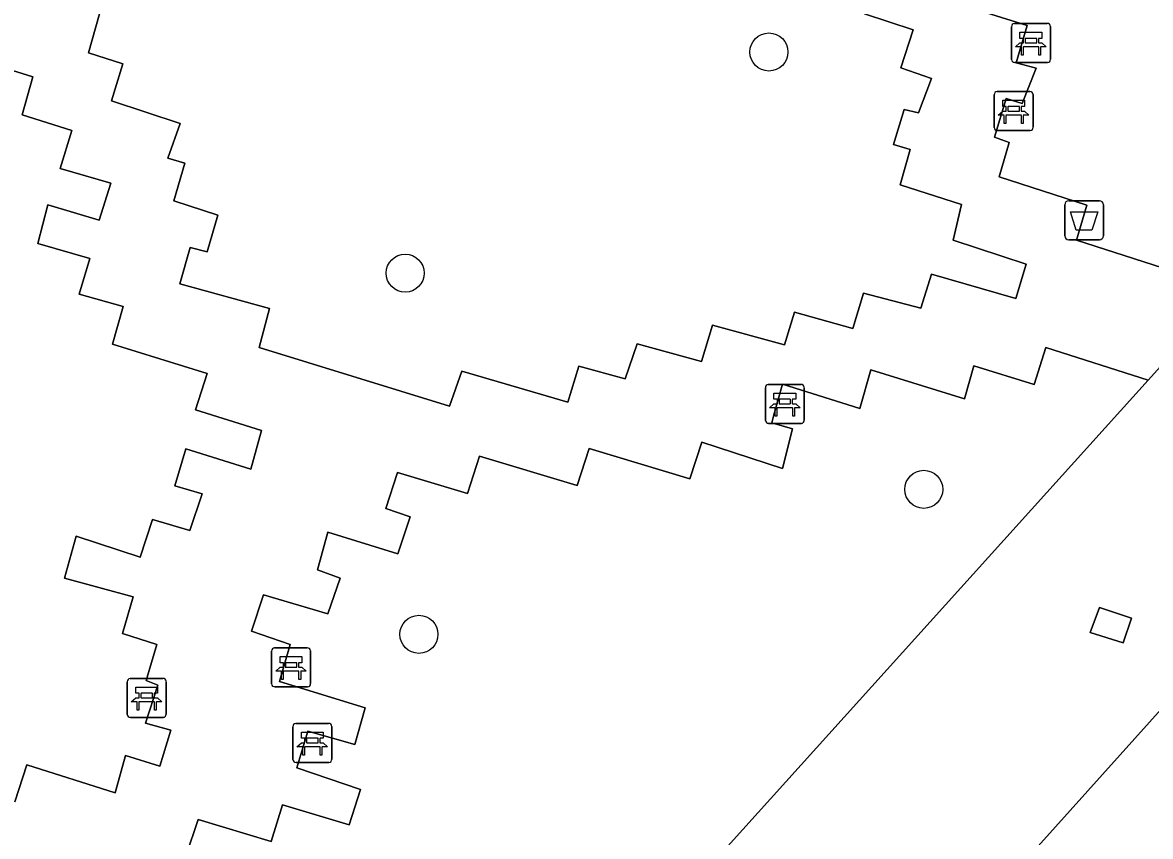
# Model space of a CAD drawing. Extents: x 160675 to 161153, y 383241 to 383714.
# Drawn here: x 161009.97 to 161038.96, y 383269.16 to 383290.07 of the extents above; entities that cross this region are included whole.
import ezdxf

# ---------------------------------------------------------------- set-up
doc = ezdxf.new("R2010")
doc.units = 0
for name, color, linetype in [('IMGEO_Afvalbak', 7, 'Continuous'), ('IMGEO_Bank', 7, 'Continuous'), ('IMGEO_Boom', 7, 'Continuous'), ('IMGEO_Groenvoorziening', 7, 'Continuous'), ('IMGEO_Pand', 7, 'Continuous'), ('IMGEO_Voetgangersgebied_open', 7, 'Continuous'), ('IMGEO_Voetpad_open', 7, 'Continuous')]:
    doc.layers.add(name, color=color, linetype=linetype)

msp = doc.modelspace()

# ---------------------------------------------------------------- linework, layer by layer
at = {"layer": 'IMGEO_Afvalbak'}
for p, q in [((161036.855, 383285.493), (161037.645, 383285.493)), ((161037.645, 383285.493), (161036.855, 383285.493)), ((161036.755, 383284.593), (161036.755, 383285.393)), ((161036.755, 383285.393), (161036.755, 383284.593)), ((161037.745, 383285.393), (161037.745, 383284.593)), ((161037.745, 383284.593), (161037.745, 383285.393)), ((161037.645, 383284.493), (161036.855, 383284.493)), ((161036.855, 383284.493), (161037.645, 383284.493))]:
    msp.add_line(p, q, dxfattribs=at)
msp.add_lwpolyline([(161036.898, 383285.207), (161037.602, 383285.207), (161037.453, 383284.737), (161037.047, 383284.737), (161036.898, 383285.207)], dxfattribs=at)
for centre, start, end in [((161036.855, 383285.393), 90, 180), ((161036.855, 383285.393), 90, 180), ((161037.645, 383285.393), 0, 90), ((161037.645, 383285.393), 360, 90), ((161036.855, 383284.593), 180, 270), ((161036.855, 383284.593), 180, 270), ((161037.645, 383284.593), 270, 0), ((161037.645, 383284.593), 270, 0)]:
    msp.add_arc(centre, 0.1, start, end, dxfattribs=at)
at = {"layer": 'IMGEO_Bank'}
for p, q in [((161035.386, 383289.124), (161035.386, 383289.965)), ((161035.386, 383289.965), (161035.386, 383289.124)), ((161035.461, 383290.049), (161036.302, 383290.049)), ((161036.302, 383290.049), (161035.461, 383290.049)), ((161036.386, 383289.974), (161036.386, 383289.133)), ((161036.386, 383289.133), (161036.386, 383289.974)), ((161035.695, 383289.555), (161035.695, 383289.661)), ((161035.739, 383289.661), (161035.739, 383289.555)), ((161036.027, 383289.667), (161035.745, 383289.667)), ((161035.745, 383289.549), (161036.027, 383289.549)), ((161036.033, 383289.555), (161036.033, 383289.661)), ((161036.077, 383289.661), (161036.077, 383289.555)), ((161036.083, 383289.447), (161035.69, 383289.447)), ((161036.311, 383289.049), (161035.47, 383289.049)), ((161035.47, 383289.049), (161036.311, 383289.049)), ((161034.941, 383287.373), (161034.941, 383288.214)), ((161034.941, 383288.214), (161034.941, 383287.373)), ((161035.016, 383288.298), (161035.857, 383288.298)), ((161035.857, 383288.298), (161035.016, 383288.298)), ((161035.941, 383288.223), (161035.941, 383287.382)), ((161035.941, 383287.382), (161035.941, 383288.223)), ((161035.25, 383287.804), (161035.25, 383287.91)), ((161035.294, 383287.91), (161035.294, 383287.804)), ((161035.582, 383287.916), (161035.3, 383287.916)), ((161035.3, 383287.798), (161035.582, 383287.798)), ((161035.588, 383287.804), (161035.588, 383287.91)), ((161035.632, 383287.91), (161035.632, 383287.804)), ((161035.638, 383287.696), (161035.245, 383287.696)), ((161035.866, 383287.298), (161035.025, 383287.298)), ((161035.025, 383287.298), (161035.866, 383287.298)), ((161029.06, 383279.85), (161029.06, 383280.691)), ((161029.06, 383280.691), (161029.06, 383279.85)), ((161029.135, 383280.775), (161029.976, 383280.775)), ((161029.976, 383280.775), (161029.135, 383280.775)), ((161030.06, 383280.7), (161030.06, 383279.859)), ((161030.06, 383279.859), (161030.06, 383280.7)), ((161029.369, 383280.281), (161029.369, 383280.387)), ((161029.413, 383280.387), (161029.413, 383280.281)), ((161029.701, 383280.393), (161029.419, 383280.393)), ((161029.419, 383280.275), (161029.701, 383280.275)), ((161029.707, 383280.281), (161029.707, 383280.387)), ((161029.751, 383280.387), (161029.751, 383280.281)), ((161029.757, 383280.173), (161029.364, 383280.173)), ((161029.985, 383279.775), (161029.144, 383279.775)), ((161029.144, 383279.775), (161029.985, 383279.775)), ((161016.371, 383273.081), (161016.371, 383273.922)), ((161016.371, 383273.922), (161016.371, 383273.081)), ((161016.446, 383274.006), (161017.287, 383274.006)), ((161017.287, 383274.006), (161016.446, 383274.006)), ((161017.371, 383273.931), (161017.371, 383273.09)), ((161017.371, 383273.09), (161017.371, 383273.931)), ((161016.68, 383273.512), (161016.68, 383273.618)), ((161016.724, 383273.618), (161016.724, 383273.512)), ((161017.012, 383273.624), (161016.73, 383273.624)), ((161017.018, 383273.512), (161017.018, 383273.618)), ((161017.062, 383273.618), (161017.062, 383273.512)), ((161017.068, 383273.404), (161016.675, 383273.404)), ((161016.73, 383273.506), (161017.012, 383273.506)), ((161012.661, 383272.296), (161012.661, 383273.137)), ((161012.661, 383273.137), (161012.661, 383272.296)), ((161012.736, 383273.221), (161013.577, 383273.221)), ((161013.577, 383273.221), (161012.736, 383273.221)), ((161013.661, 383273.146), (161013.661, 383272.305)), ((161013.661, 383272.305), (161013.661, 383273.146)), ((161017.296, 383273.006), (161016.455, 383273.006)), ((161016.455, 383273.006), (161017.296, 383273.006)), ((161012.97, 383272.727), (161012.97, 383272.833)), ((161013.014, 383272.833), (161013.014, 383272.727)), ((161013.302, 383272.839), (161013.02, 383272.839)), ((161013.02, 383272.721), (161013.302, 383272.721)), ((161013.308, 383272.727), (161013.308, 383272.833)), ((161013.352, 383272.833), (161013.352, 383272.727)), ((161013.358, 383272.619), (161012.965, 383272.619)), ((161013.586, 383272.221), (161012.745, 383272.221)), ((161012.745, 383272.221), (161013.586, 383272.221)), ((161016.918, 383271.139), (161016.918, 383271.98)), ((161016.918, 383271.98), (161016.918, 383271.139)), ((161016.993, 383272.064), (161017.834, 383272.064)), ((161017.834, 383272.064), (161016.993, 383272.064)), ((161017.918, 383271.989), (161017.918, 383271.148)), ((161017.918, 383271.148), (161017.918, 383271.989)), ((161017.227, 383271.57), (161017.227, 383271.676)), ((161017.271, 383271.676), (161017.271, 383271.57)), ((161017.559, 383271.682), (161017.277, 383271.682)), ((161017.277, 383271.564), (161017.559, 383271.564)), ((161017.565, 383271.57), (161017.565, 383271.676)), ((161017.609, 383271.676), (161017.609, 383271.57)), ((161017.615, 383271.462), (161017.222, 383271.462)), ((161017.843, 383271.064), (161017.002, 383271.064)), ((161017.002, 383271.064), (161017.843, 383271.064))]:
    msp.add_line(p, q, dxfattribs=at)
for points in [[(161035.689, 383289.667), (161035.603, 383289.667), (161035.603, 383289.828), (161036.166, 383289.828), (161036.166, 383289.667), (161036.083, 383289.667)], [(161035.633, 383289.447), (161035.491, 383289.447), (161035.603, 383289.549), (161035.689, 383289.549)], [(161036.083, 383289.549), (161036.166, 383289.549), (161036.278, 383289.447), (161036.139, 383289.447)], [(161035.683, 383289.44), (161035.683, 383289.233), (161035.64, 383289.233), (161035.64, 383289.44)], [(161036.133, 383289.44), (161036.133, 383289.233), (161036.089, 383289.233), (161036.089, 383289.44)], [(161035.244, 383287.916), (161035.158, 383287.916), (161035.158, 383288.077), (161035.721, 383288.077), (161035.721, 383287.916), (161035.638, 383287.916)], [(161035.188, 383287.696), (161035.046, 383287.696), (161035.158, 383287.798), (161035.244, 383287.798)], [(161035.638, 383287.798), (161035.721, 383287.798), (161035.833, 383287.696), (161035.694, 383287.696)], [(161035.238, 383287.689), (161035.238, 383287.482), (161035.195, 383287.482), (161035.195, 383287.689)], [(161035.688, 383287.689), (161035.688, 383287.482), (161035.644, 383287.482), (161035.644, 383287.689)], [(161029.363, 383280.393), (161029.277, 383280.393), (161029.277, 383280.554), (161029.84, 383280.554), (161029.84, 383280.393), (161029.757, 383280.393)], [(161029.307, 383280.173), (161029.165, 383280.173), (161029.277, 383280.275), (161029.363, 383280.275)], [(161029.757, 383280.275), (161029.84, 383280.275), (161029.952, 383280.173), (161029.813, 383280.173)], [(161029.357, 383280.166), (161029.357, 383279.959), (161029.314, 383279.959), (161029.314, 383280.166)], [(161029.807, 383280.166), (161029.807, 383279.959), (161029.763, 383279.959), (161029.763, 383280.166)], [(161016.674, 383273.624), (161016.588, 383273.624), (161016.588, 383273.785), (161017.151, 383273.785), (161017.151, 383273.624), (161017.068, 383273.624)], [(161016.618, 383273.404), (161016.476, 383273.404), (161016.588, 383273.506), (161016.674, 383273.506)], [(161016.668, 383273.397), (161016.668, 383273.19), (161016.625, 383273.19), (161016.625, 383273.397)], [(161017.068, 383273.506), (161017.151, 383273.506), (161017.263, 383273.404), (161017.124, 383273.404)], [(161017.118, 383273.397), (161017.118, 383273.19), (161017.074, 383273.19), (161017.074, 383273.397)], [(161012.964, 383272.839), (161012.878, 383272.839), (161012.878, 383273), (161013.441, 383273), (161013.441, 383272.839), (161013.358, 383272.839)], [(161012.908, 383272.619), (161012.766, 383272.619), (161012.878, 383272.721), (161012.964, 383272.721)], [(161013.358, 383272.721), (161013.441, 383272.721), (161013.553, 383272.619), (161013.414, 383272.619)], [(161012.958, 383272.612), (161012.958, 383272.405), (161012.915, 383272.405), (161012.915, 383272.612)], [(161013.408, 383272.612), (161013.408, 383272.405), (161013.364, 383272.405), (161013.364, 383272.612)], [(161017.221, 383271.682), (161017.135, 383271.682), (161017.135, 383271.843), (161017.698, 383271.843), (161017.698, 383271.682), (161017.615, 383271.682)], [(161017.165, 383271.462), (161017.023, 383271.462), (161017.135, 383271.564), (161017.221, 383271.564)], [(161017.615, 383271.564), (161017.698, 383271.564), (161017.81, 383271.462), (161017.671, 383271.462)], [(161017.215, 383271.455), (161017.215, 383271.248), (161017.172, 383271.248), (161017.172, 383271.455)], [(161017.665, 383271.455), (161017.665, 383271.248), (161017.621, 383271.248), (161017.621, 383271.455)]]:
    msp.add_lwpolyline(points, dxfattribs=at)
for centre, radius, start, end in [((161035.464, 383289.971), 0.0779, 92.4484, 184.2845), ((161035.464, 383289.971), 0.0779, 92.4484, 184.2845), ((161036.308, 383289.971), 0.0779, 2.4484, 94.2845), ((161036.308, 383289.971), 0.0779, 2.4484, 94.2845), ((161035.688, 383289.66), 0.00671, 2.8957, 87.1043), ((161035.688, 383289.556), 0.00671, 272.8957, 357.1043), ((161035.745, 383289.66), 0.00671, 92.8957, 177.1043), ((161035.745, 383289.556), 0.00671, 182.8957, 267.1043), ((161036.027, 383289.66), 0.00671, 2.8957, 87.1043), ((161036.027, 383289.556), 0.00671, 272.8957, 357.1043), ((161036.084, 383289.66), 0.00671, 92.8957, 177.1043), ((161036.084, 383289.556), 0.00671, 182.8957, 267.1043), ((161035.633, 383289.44), 0.00671, 2.8957, 87.1043), ((161035.69, 383289.44), 0.00671, 92.8957, 177.1043), ((161036.082, 383289.44), 0.00671, 2.8957, 87.1043), ((161036.139, 383289.44), 0.00671, 92.8957, 177.1043), ((161035.464, 383289.127), 0.0779, 182.4484, 274.2845), ((161035.464, 383289.127), 0.0779, 182.4484, 274.2845), ((161036.308, 383289.127), 0.0779, 272.4484, 4.2845), ((161036.308, 383289.127), 0.0779, 272.4484, 4.2845), ((161035.019, 383288.22), 0.0779, 92.4484, 184.2845), ((161035.019, 383288.22), 0.0779, 92.4484, 184.2845), ((161035.863, 383288.22), 0.0779, 2.4484, 94.2845), ((161035.863, 383288.22), 0.0779, 2.4484, 94.2845), ((161035.243, 383287.909), 0.00671, 2.8957, 87.1043), ((161035.243, 383287.805), 0.00671, 272.8957, 357.1043), ((161035.3, 383287.909), 0.00671, 92.8957, 177.1043), ((161035.3, 383287.805), 0.00671, 182.8957, 267.1043), ((161035.582, 383287.909), 0.00671, 2.8957, 87.1043), ((161035.582, 383287.805), 0.00671, 272.8957, 357.1043), ((161035.639, 383287.909), 0.00671, 92.8957, 177.1043), ((161035.639, 383287.805), 0.00671, 182.8957, 267.1043), ((161035.188, 383287.689), 0.00671, 2.8957, 87.1043), ((161035.245, 383287.689), 0.00671, 92.8957, 177.1043), ((161035.637, 383287.689), 0.00671, 2.8957, 87.1043), ((161035.694, 383287.689), 0.00671, 92.8957, 177.1043), ((161035.019, 383287.376), 0.0779, 182.4484, 274.2845), ((161035.019, 383287.376), 0.0779, 182.4484, 274.2845), ((161035.863, 383287.376), 0.0779, 272.4484, 4.2845), ((161035.863, 383287.376), 0.0779, 272.4484, 4.2845), ((161029.138, 383280.697), 0.0779, 92.4484, 184.2845), ((161029.138, 383280.697), 0.0779, 92.4484, 184.2845), ((161029.982, 383280.697), 0.0779, 2.4484, 94.2845), ((161029.982, 383280.697), 0.0779, 2.4484, 94.2845), ((161029.362, 383280.386), 0.00671, 2.8957, 87.1043), ((161029.362, 383280.282), 0.00671, 272.8957, 357.1043), ((161029.419, 383280.386), 0.00671, 92.8957, 177.1043), ((161029.419, 383280.282), 0.00671, 182.8957, 267.1043), ((161029.701, 383280.386), 0.00671, 2.8957, 87.1043), ((161029.701, 383280.282), 0.00671, 272.8957, 357.1043), ((161029.758, 383280.386), 0.00671, 92.8957, 177.1043), ((161029.758, 383280.282), 0.00671, 182.8957, 267.1043), ((161029.307, 383280.166), 0.00671, 2.8957, 87.1043), ((161029.364, 383280.166), 0.00671, 92.8957, 177.1043), ((161029.756, 383280.166), 0.00671, 2.8957, 87.1043), ((161029.813, 383280.166), 0.00671, 92.8957, 177.1043), ((161029.138, 383279.853), 0.0779, 182.4484, 274.2845), ((161029.138, 383279.853), 0.0779, 182.4484, 274.2845), ((161029.982, 383279.853), 0.0779, 272.4484, 4.2845), ((161029.982, 383279.853), 0.0779, 272.4484, 4.2845), ((161016.449, 383273.928), 0.0779, 92.4484, 184.2845), ((161016.449, 383273.928), 0.0779, 92.4484, 184.2845), ((161017.293, 383273.928), 0.0779, 2.4484, 94.2845), ((161017.293, 383273.928), 0.0779, 2.4484, 94.2845), ((161016.673, 383273.617), 0.00671, 2.8957, 87.1043), ((161016.73, 383273.617), 0.00671, 92.8957, 177.1043), ((161017.012, 383273.617), 0.00671, 2.8957, 87.1043), ((161017.069, 383273.617), 0.00671, 92.8957, 177.1043), ((161016.618, 383273.397), 0.00671, 2.8957, 87.1043), ((161016.675, 383273.397), 0.00671, 92.8957, 177.1043), ((161016.673, 383273.513), 0.00671, 272.8957, 357.1043), ((161016.73, 383273.513), 0.00671, 182.8957, 267.1043), ((161017.012, 383273.513), 0.00671, 272.8957, 357.1043), ((161017.069, 383273.513), 0.00671, 182.8957, 267.1043), ((161017.067, 383273.397), 0.00671, 2.8957, 87.1043), ((161017.124, 383273.397), 0.00671, 92.8957, 177.1043), ((161012.739, 383273.143), 0.0779, 92.4484, 184.2845), ((161012.739, 383273.143), 0.0779, 92.4484, 184.2845), ((161013.583, 383273.143), 0.0779, 2.4484, 94.2845), ((161013.583, 383273.143), 0.0779, 2.4484, 94.2845), ((161016.449, 383273.084), 0.0779, 182.4484, 274.2845), ((161016.449, 383273.084), 0.0779, 182.4484, 274.2845), ((161017.293, 383273.084), 0.0779, 272.4484, 4.2845), ((161017.293, 383273.084), 0.0779, 272.4484, 4.2845), ((161012.963, 383272.832), 0.00671, 2.8957, 87.1043), ((161012.963, 383272.728), 0.00671, 272.8957, 357.1043), ((161013.02, 383272.832), 0.00671, 92.8957, 177.1043), ((161013.02, 383272.728), 0.00671, 182.8957, 267.1043), ((161013.302, 383272.832), 0.00671, 2.8957, 87.1043), ((161013.302, 383272.728), 0.00671, 272.8957, 357.1043), ((161013.359, 383272.832), 0.00671, 92.8957, 177.1043), ((161013.359, 383272.728), 0.00671, 182.8957, 267.1043), ((161012.908, 383272.612), 0.00671, 2.8957, 87.1043), ((161012.965, 383272.612), 0.00671, 92.8957, 177.1043), ((161013.357, 383272.612), 0.00671, 2.8957, 87.1043), ((161013.414, 383272.612), 0.00671, 92.8957, 177.1043), ((161012.739, 383272.299), 0.0779, 182.4484, 274.2845), ((161012.739, 383272.299), 0.0779, 182.4484, 274.2845), ((161013.583, 383272.299), 0.0779, 272.4484, 4.2845), ((161013.583, 383272.299), 0.0779, 272.4484, 4.2845), ((161016.996, 383271.986), 0.0779, 92.4484, 184.2845), ((161016.996, 383271.986), 0.0779, 92.4484, 184.2845), ((161017.84, 383271.986), 0.0779, 2.4484, 94.2845), ((161017.84, 383271.986), 0.0779, 2.4484, 94.2845), ((161017.22, 383271.675), 0.00671, 2.8957, 87.1043), ((161017.22, 383271.571), 0.00671, 272.8957, 357.1043), ((161017.277, 383271.675), 0.00671, 92.8957, 177.1043), ((161017.277, 383271.571), 0.00671, 182.8957, 267.1043), ((161017.559, 383271.675), 0.00671, 2.8957, 87.1043), ((161017.559, 383271.571), 0.00671, 272.8957, 357.1043), ((161017.616, 383271.675), 0.00671, 92.8957, 177.1043), ((161017.616, 383271.571), 0.00671, 182.8957, 267.1043), ((161017.165, 383271.455), 0.00671, 2.8957, 87.1043), ((161017.222, 383271.455), 0.00671, 92.8957, 177.1043), ((161017.614, 383271.455), 0.00671, 2.8957, 87.1043), ((161017.671, 383271.455), 0.00671, 92.8957, 177.1043), ((161016.996, 383271.142), 0.0779, 182.4484, 274.2845), ((161016.996, 383271.142), 0.0779, 182.4484, 274.2845), ((161017.84, 383271.142), 0.0779, 272.4484, 4.2845), ((161017.84, 383271.142), 0.0779, 272.4484, 4.2845)]:
    msp.add_arc(centre, radius, start, end, dxfattribs=at)
at = {"layer": 'IMGEO_Boom'}
for centre in [(161029.151, 383289.316), (161019.804, 383283.634), (161033.131, 383278.079), (161020.158, 383274.354)]:
    msp.add_circle(centre, 0.489, dxfattribs=at)
at = {"layer": 'IMGEO_Groenvoorziening'}
for points in [[(161033.644, 383290.671), (161035.785, 383289.999), (161035.503, 383289.037), (161036.018, 383288.901), (161035.66, 383287.993), (161035.251, 383288.125), (161034.951, 383287.132), (161035.329, 383286.987), (161035.068, 383286.109), (161037.324, 383285.377), (161037.053, 383284.483), (161040.997, 383283.21)], [(161011.947, 383290.301), (161011.665, 383289.292), (161012.551, 383289.009), (161012.255, 383288.058), (161014.017, 383287.476), (161013.707, 383286.586), (161014.137, 383286.457), (161013.856, 383285.489), (161014.986, 383285.124), (161014.715, 383284.186), (161014.279, 383284.295), (161014.011, 383283.356), (161016.32, 383282.726), (161016.053, 383281.728), (161020.943, 383280.215), (161021.26, 383281.116), (161023.981, 383280.318), (161024.266, 383281.244), (161025.458, 383280.915), (161025.768, 383281.822), (161027.416, 383281.366), (161027.698, 383282.299), (161029.55, 383281.791), (161029.811, 383282.634), (161031.307, 383282.208), (161031.582, 383283.116), (161033.051, 383282.734), (161033.33, 383283.609), (161035.494, 383282.979), (161035.766, 383283.861), (161033.884, 383284.485), (161034.103, 383285.4), (161032.522, 383285.9), (161032.785, 383286.81), (161032.351, 383286.938), (161032.627, 383287.839), (161032.992, 383287.752), (161033.329, 383288.638), (161032.543, 383288.913), (161032.861, 383289.89), (161031.605, 383290.297)], [(161009.77, 383270.049), (161010.077, 383271.002), (161012.347, 383270.277), (161012.618, 383271.237), (161013.501, 383270.964), (161013.781, 383271.893), (161013.129, 383272.073), (161013.451, 383273.048), (161013.146, 383273.165), (161013.425, 383274.089), (161012.536, 383274.374), (161012.817, 383275.32), (161011.047, 383275.797), (161011.35, 383276.873), (161012.991, 383276.337), (161013.311, 383277.305), (161014.269, 383277.022), (161014.584, 383277.965), (161013.884, 383278.173), (161014.17, 383279.116), (161015.837, 383278.601), (161016.115, 383279.587), (161014.419, 383280.122), (161014.713, 383281.055), (161012.284, 383281.813), (161012.553, 383282.78), (161011.429, 383283.095), (161011.703, 383284.01), (161010.361, 383284.397), (161010.624, 383285.393), (161011.941, 383284.997), (161012.237, 383285.95), (161010.94, 383286.325), (161011.24, 383287.299), (161009.964, 383287.703), (161010.234, 383288.676), (161006.788, 383289.752)], [(161020.669, 383260.684), (161038.901, 383280.887), (161036.268, 383281.72), (161035.965, 383280.772), (161034.421, 383281.25), (161034.18, 383280.408), (161031.769, 383281.148), (161031.484, 383280.158), (161029.501, 383280.782), (161029.274, 383279.992), (161029.227, 383279.792), (161029.758, 383279.631), (161029.5, 383278.611), (161027.424, 383279.288), (161027.115, 383278.346), (161024.528, 383279.13), (161024.224, 383278.174), (161021.71, 383278.93), (161021.403, 383277.972), (161019.608, 383278.511), (161019.305, 383277.587), (161019.93, 383277.37), (161019.617, 383276.419), (161017.82, 383276.983), (161017.549, 383276.014), (161018.135, 383275.796), (161017.816, 383274.883), (161016.164, 383275.366), (161015.853, 383274.432), (161016.846, 383274.093), (161016.57, 383273.144), (161018.776, 383272.466), (161018.506, 383271.522), (161017.3, 383271.869), (161017.022, 383270.923), (161018.652, 383270.369), (161018.365, 383269.457), (161016.654, 383269.97), (161016.363, 383269.031), (161014.484, 383269.595), (161014.168, 383268.657)]]:
    msp.add_lwpolyline(points, dxfattribs=at)
at = {"layer": 'IMGEO_Pand'}
msp.add_lwpolyline([(161039.76, 383273.019), (161032.058, 383264.449), (161032.166, 383264.31), (161032.486, 383263.982), (161036.107, 383261.099), (161040.061, 383258.584)], dxfattribs=at)
at = {"layer": 'IMGEO_Voetgangersgebied_open'}
msp.add_lwpolyline([(161038.465, 383274.773), (161037.643, 383275.041), (161037.409, 383274.4), (161038.257, 383274.132)], close=True, dxfattribs=at)
at = {"layer": 'IMGEO_Voetpad_open'}
for points in [[(161014.168, 383268.657), (161014.484, 383269.595), (161016.363, 383269.031), (161016.654, 383269.97), (161018.365, 383269.457), (161018.652, 383270.369), (161017.022, 383270.923), (161017.3, 383271.869), (161018.506, 383271.522), (161018.776, 383272.466), (161016.57, 383273.144), (161016.846, 383274.093), (161015.853, 383274.432), (161016.164, 383275.366), (161017.816, 383274.883), (161018.135, 383275.796), (161017.549, 383276.014), (161017.82, 383276.983), (161019.617, 383276.419), (161019.93, 383277.37), (161019.305, 383277.587), (161019.608, 383278.511), (161021.403, 383277.972), (161021.71, 383278.93), (161024.224, 383278.174), (161024.528, 383279.13), (161027.115, 383278.346), (161027.424, 383279.288), (161029.5, 383278.611), (161029.758, 383279.631), (161029.227, 383279.792), (161029.274, 383279.992), (161029.501, 383280.782), (161031.484, 383280.158), (161031.769, 383281.148), (161034.18, 383280.408), (161034.421, 383281.25), (161035.965, 383280.772), (161036.268, 383281.72), (161038.901, 383280.887), (161040.997, 383283.21), (161037.053, 383284.483), (161037.324, 383285.377), (161035.068, 383286.109), (161035.329, 383286.987), (161034.951, 383287.132), (161035.251, 383288.125), (161035.66, 383287.993), (161036.018, 383288.901), (161035.503, 383289.037), (161035.785, 383289.999), (161033.644, 383290.671)], [(161031.605, 383290.297), (161032.861, 383289.89), (161032.543, 383288.913), (161033.329, 383288.638), (161032.992, 383287.752), (161032.627, 383287.839), (161032.351, 383286.938), (161032.785, 383286.81), (161032.522, 383285.9), (161034.103, 383285.4), (161033.884, 383284.485), (161035.766, 383283.861), (161035.494, 383282.979), (161033.33, 383283.609), (161033.051, 383282.734), (161031.582, 383283.116), (161031.307, 383282.208), (161029.811, 383282.634), (161029.55, 383281.791), (161027.698, 383282.299), (161027.416, 383281.366), (161025.768, 383281.822), (161025.458, 383280.915), (161024.266, 383281.244), (161023.981, 383280.318), (161021.26, 383281.116), (161020.943, 383280.215), (161016.053, 383281.728), (161016.32, 383282.726), (161014.011, 383283.356), (161014.279, 383284.295), (161014.715, 383284.186), (161014.986, 383285.124), (161013.856, 383285.489), (161014.137, 383286.457), (161013.707, 383286.586), (161014.017, 383287.476), (161012.255, 383288.058), (161012.551, 383289.009), (161011.665, 383289.292), (161011.947, 383290.301)], [(161006.788, 383289.752), (161010.234, 383288.676), (161009.964, 383287.703), (161011.24, 383287.299), (161010.94, 383286.325), (161012.237, 383285.95), (161011.941, 383284.997), (161010.624, 383285.393), (161010.361, 383284.397), (161011.703, 383284.01), (161011.429, 383283.095), (161012.553, 383282.78), (161012.284, 383281.813), (161014.713, 383281.055), (161014.419, 383280.122), (161016.115, 383279.587), (161015.837, 383278.601), (161014.17, 383279.116), (161013.884, 383278.173), (161014.584, 383277.965), (161014.269, 383277.022), (161013.311, 383277.305), (161012.991, 383276.337), (161011.35, 383276.873), (161011.047, 383275.797), (161012.817, 383275.32), (161012.536, 383274.374), (161013.425, 383274.089), (161013.146, 383273.165), (161013.451, 383273.048), (161013.129, 383272.073), (161013.781, 383271.893), (161013.501, 383270.964), (161012.618, 383271.237), (161012.347, 383270.277), (161010.077, 383271.002), (161009.77, 383270.049)], [(161040.997, 383283.21), (161038.901, 383280.887), (161020.669, 383260.684), (161008.283, 383262.018), (160999.863, 383262.925), (160991.153, 383263.864), (160990.337, 383261.053), (160990.157, 383260.227), (160992.379, 383259.956), (161000, 383258.91), (161016.872, 383256.594), (161018.061, 383256.431), (161022.863, 383255.756), (161023.677, 383255.645), (161024.279, 383256.071), (161024.866, 383256.486), (161042.879, 383254.036), (161038.826, 383256.087), (161034.648, 383258.715), (161030.244, 383262.252), (161032.166, 383264.31), (161032.058, 383264.449), (161039.76, 383273.019)]]:
    msp.add_lwpolyline(points, dxfattribs=at)
msp.add_lwpolyline([(161037.409, 383274.4), (161037.643, 383275.041), (161038.465, 383274.773), (161038.257, 383274.132)], close=True, dxfattribs=at)

doc.saveas('drawing.dxf')
